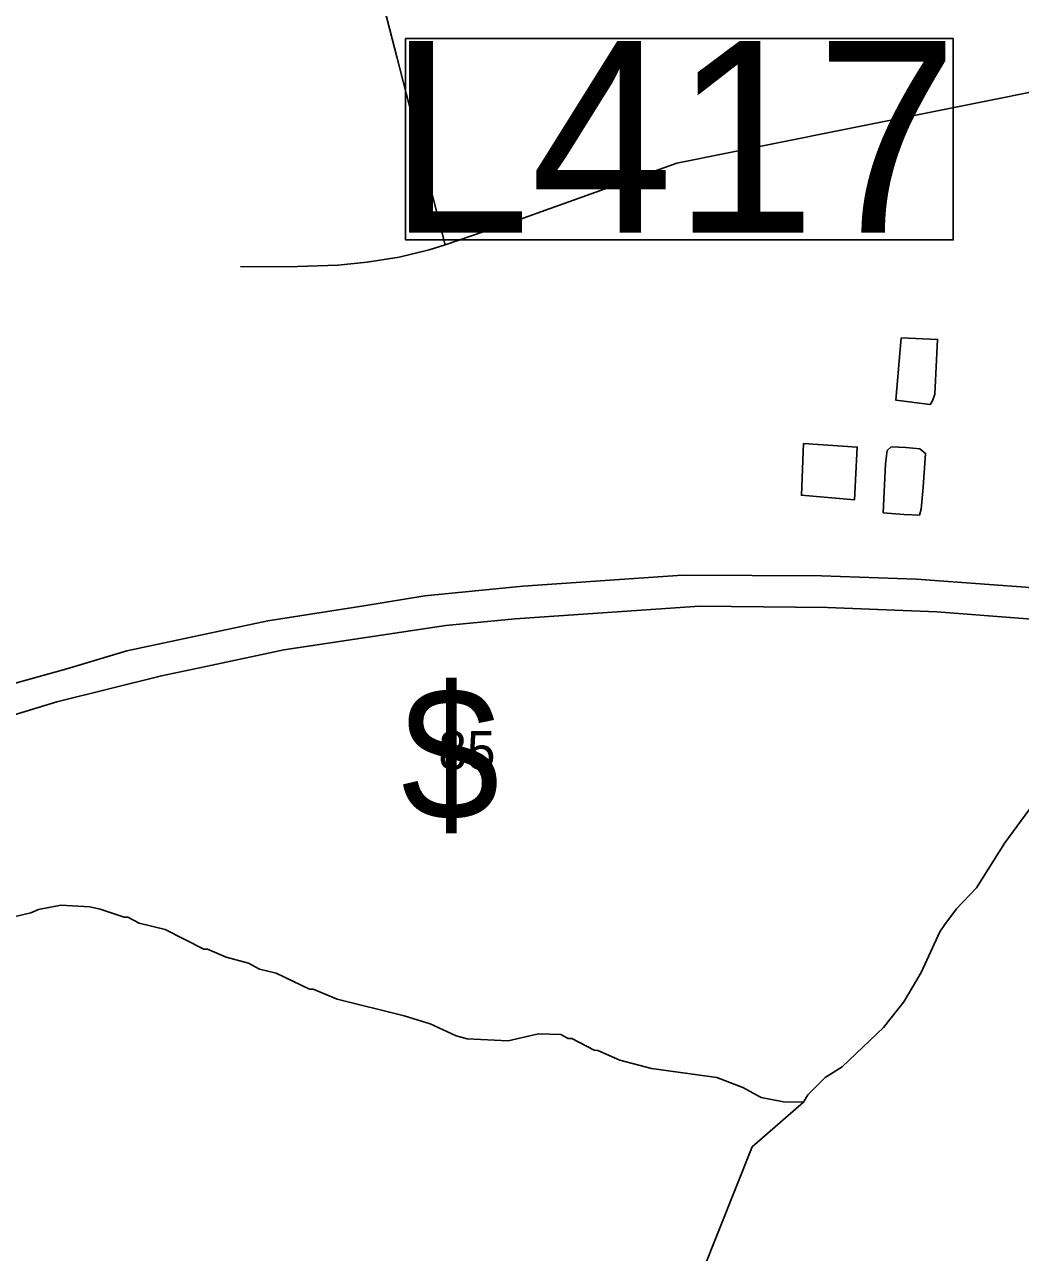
# Model space of a CAD drawing. Extents: x 1268485 to 1426702, y 514839 to 616766.
# Drawn here: x 1342367 to 1344497, y 564846 to 567474 of the extents above; entities that cross this region are included whole.
import ezdxf

# ---------------------------------------------------------------- set-up
doc = ezdxf.new("R2010")
doc.units = 0
for name, color, linetype in [('Old_Level_27', 7, 'Continuous'), ('Old_Level_31', 7, 'Continuous'), ('Old_Level_35', 7, 'Continuous'), ('Old_Level_5', 7, 'Continuous'), ('Old_Level_59', 7, 'Continuous'), ('Old_Level_62', 7, 'Continuous')]:
    doc.layers.add(name, color=color, linetype=linetype)

msp = doc.modelspace()

# ---------------------------------------------------------------- linework, layer by layer
at = {"layer": 'Old_Level_27'}
for points in [[(1345579.946, 566053.643), (1345366.366, 566127.506), (1345123.447, 566178.294), (1344965.127, 566208.524), (1344706.378, 566248.317), (1344507.933, 566270.084), (1344274.683, 566287.013), (1344071.163, 566294.269), (1343773.86, 566295.478), (1343432.486, 566271.927), (1343222.666, 566251.044), (1343092.432, 566229.791), (1342886.737, 566197.546), (1342585.133, 566133.564), (1342456.671, 566095.178), (1342349.263, 566065.3), (1342018.031, 565962.585), (1340932.876, 565552.406), (1340724.617, 565473.691)], [(1340732.217, 565402.266), (1340941.794, 565478.869), (1342033.388, 565893.676), (1342283.09, 565977.834), (1342435.227, 566024.037), (1342659.176, 566080.066), (1342767.544, 566102.838), (1342921.057, 566135.371), (1343267.818, 566187.785), (1343416.284, 566201.641), (1343810.599, 566228.969), (1344084.457, 566226.55), (1344318.191, 566216.876), (1344521.228, 566201.156), (1344684.382, 566180.598), (1344874.486, 566155.318), (1345073.663, 566114.708), (1345349.446, 566056.162), (1345507.766, 566013.839), (1345668.503, 565965.47), (1345770.021, 565929.193), (1345997.865, 565840.2)]]:
    msp.add_lwpolyline(points, dxfattribs=at)
at = {"layer": 'Old_Level_31'}
msp.add_line((1344287.419, 566287.227), (1344287.419, 566287.227), dxfattribs=at)
msp.add_lwpolyline([(1343181.634, 567444.161), (1344353.402, 567444.161), (1344353.402, 567013.067), (1343181.634, 567013.067), (1343181.634, 567444.161)], dxfattribs=at)
at = {"layer": 'Old_Level_35'}
for p, q in [((1343733.985, 567167.296), (1343433.378, 567059.644)), ((1343433.378, 567059.644), (1343266.158, 567002.229))]:
    msp.add_line(p, q, dxfattribs=at)
for points in [[(1343266.158, 567002.229), (1343163.735, 567401.928), (1343130.721, 567529.931), (1343097.605, 567655.73), (1343067.873, 567780.454), (1343047.983, 567854.375), (1343035.885, 567895.18), (1343015.995, 567938.241), (1342970.371, 567990.119)], [(1344849.878, 567395.622), (1344102.361, 567245.626), (1343761.974, 567177.293), (1343733.985, 567167.296)], [(1343266.158, 567002.229), (1343232.12, 566991.772), (1343168.041, 566976.495), (1343099.656, 566965.372), (1343036.397, 566958.963), (1342950.378, 566956.144), (1342828.167, 566955.683)]]:
    msp.add_lwpolyline(points, dxfattribs=at)
at = {"layer": 'Old_Level_59'}
for points in [[(1344584.438, 565886.695), (1344463.457, 565722.499), (1344403.172, 565625.971), (1344360.111, 565581.065), (1344335.3, 565547.692), (1344324.945, 565531.955), (1344284.755, 565444.961), (1344247.333, 565381.908), (1344203.964, 565326.954), (1344115.997, 565243.139), (1344079.395, 565220.071), (1344042.485, 565183.007), (1344033.053, 565167.218)], [(1342936.64, 561939.853), (1342931.821, 562108.2), (1342900.225, 562498.625), (1342928.848, 562715.513), (1342938.389, 562867.759), (1343097.408, 563294.173), (1343186.459, 563408.732), (1343320.034, 563485.105), (1343421.806, 563663.307), (1343439.837, 563988.681), (1343549.848, 564068.498), (1343653.809, 564233.821), (1343816.826, 564804.943), (1343922.838, 565072.023), (1344033.053, 565167.218)]]:
    msp.add_lwpolyline(points, dxfattribs=at)
at = {"layer": 'Old_Level_62'}
for points in [[(1344241.796, 566803.636), (1344319.921, 566800.202), (1344313.974, 566682.963), (1344308.746, 566668.815), (1344304.234, 566660.818), (1344230.416, 566670.404), (1344241.796, 566803.636)], [(1344032.951, 566576.951), (1344147.78, 566569.621), (1344141.833, 566456.74), (1344028.337, 566466.531), (1344032.951, 566576.951)], [(1344203.246, 566429.006), (1344208.68, 566533.942), (1344211.961, 566562.393), (1344220.778, 566570.39), (1344251.946, 566568.954), (1344281.474, 566565.725), (1344294.187, 566555.985), (1344289.061, 566483.704), (1344284.755, 566436.542), (1344281.371, 566424.239), (1344247.538, 566425.418), (1344203.246, 566429.006)], [(1344033.053, 565167.218), (1343990.197, 565168.295), (1343942.42, 565177.471), (1343902.845, 565198.489), (1343847.378, 565219.866), (1343707.84, 565239.346), (1343640.276, 565256.98), (1343592.806, 565278.203), (1343584.809, 565278.408), (1343537.442, 565303.578), (1343529.445, 565303.783), (1343513.656, 565312.139), (1343465.674, 565313.37), (1343401.288, 565298.964), (1343313.423, 565303.117), (1343289.637, 565309.729), (1343234.17, 565335.105), (1343178.601, 565352.483), (1343035.475, 565388.059), (1342984.007, 565409.334), (1342976.01, 565409.539), (1342904.857, 565443.321), (1342869.075, 565452.19), (1342845.289, 565464.801), (1342797.614, 565477.975), (1342758.039, 565494.943), (1342750.042, 565495.148), (1342667.099, 565537.235), (1342611.427, 565550.615), (1342587.743, 565563.174), (1342579.746, 565563.379), (1342528.176, 565580.655), (1342506.235, 565585.217), (1342444.31, 565588.754), (1342396.122, 565579.937), (1342379.923, 565572.35), (1342331.633, 565561.585)]]:
    msp.add_lwpolyline(points, dxfattribs=at)

# ---------------------------------------------------------------- texts
at = {"layer": 'Old_Level_31'}
msp.add_text('L417', height=410.1042, dxfattribs=at).set_placement((1343144.117, 567028.722))
at = {"layer": 'Old_Level_5'}
for s, height, p in [('$', 283.158, (1343172.061, 565771.458)), ('85', 82.0208, (1343251.958, 565879.627))]:
    msp.add_text(s, height=height, dxfattribs=at).set_placement(p)

doc.saveas('drawing.dxf')
